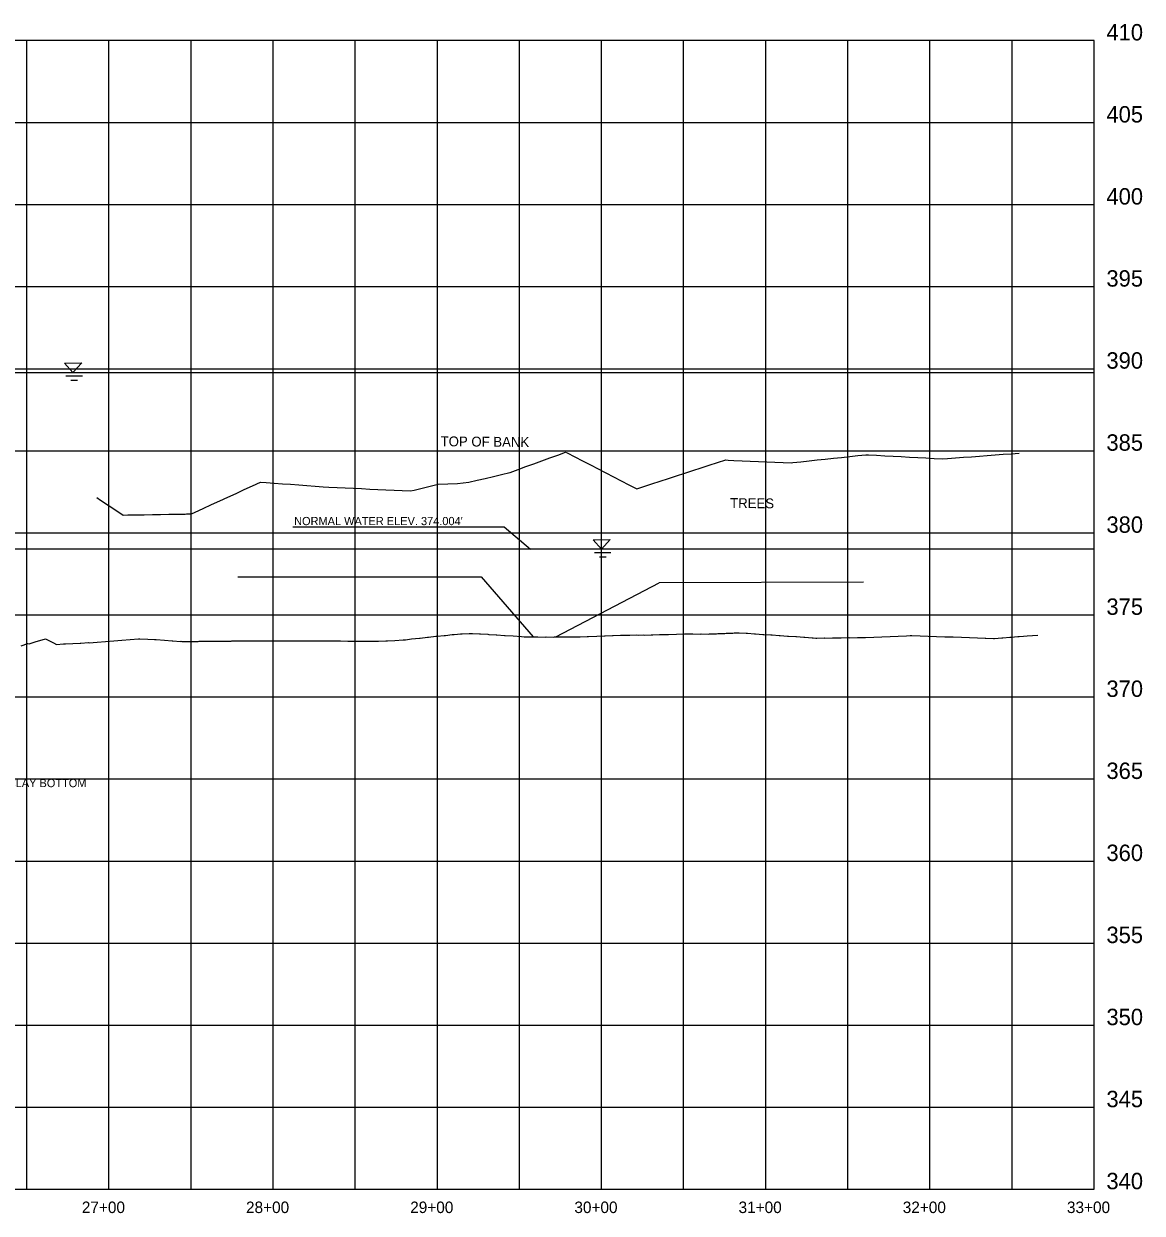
# Model space of a CAD drawing. Extents: x 1189978 to 1314812, y 571533 to 629339.
# Drawn here: x 1228253 to 1228934, y 627616 to 628341 of the extents above; entities that cross this region are included whole.
import ezdxf

# ---------------------------------------------------------------- set-up
doc = ezdxf.new("R2010")
doc.units = 0
for name, color, linetype in [('DESIGN - SHEET - Corner Text', 7, 'Continuous'), ('DESIGN - SHEET - Light Grid', 7, 'Continuous'), ('SURVEY - DRAINAGE - Bridge Hydraulic Data with Text', 7, 'Continuous'), ('SURVEY - DRAINAGE - Pipes and Culverts Text', 7, 'Continuous'), ('SURVEY - PROFILE - Drainage - Bridge Hydraulic Data with Text', 7, 'Continuous')]:
    doc.layers.add(name, color=color, linetype=linetype)

msp = doc.modelspace()

# ---------------------------------------------------------------- linework, layer by layer
at = {"layer": 'DESIGN - SHEET - Light Grid'}
for p, q in [((1228904.88, 628330.73), (1227604.88, 628330.73)), ((1228254.88, 627630.73), (1228254.88, 628330.73)), ((1228304.88, 627630.73), (1228304.88, 628330.73)), ((1228354.88, 627630.73), (1228354.88, 628330.73)), ((1228404.88, 627630.73), (1228404.88, 628330.73)), ((1228454.88, 627630.73), (1228454.88, 628330.73)), ((1228504.88, 627630.73), (1228504.88, 628330.73)), ((1228554.88, 627630.73), (1228554.88, 628330.73)), ((1228604.88, 627630.73), (1228604.88, 628330.73)), ((1228654.88, 627630.73), (1228654.88, 628330.73)), ((1228704.88, 627630.73), (1228704.88, 628330.73)), ((1228754.88, 627630.73), (1228754.88, 628330.73)), ((1228804.88, 627630.73), (1228804.88, 628330.73)), ((1228854.88, 627630.73), (1228854.88, 628330.73)), ((1228904.88, 627630.73), (1228904.88, 628330.73)), ((1227604.88, 628280.73), (1228904.88, 628280.73)), ((1227604.88, 628230.73), (1228904.88, 628230.73)), ((1227604.88, 628180.73), (1228904.88, 628180.73)), ((1227604.88, 628130.73), (1228904.88, 628130.73)), ((1227604.88, 628080.73), (1228904.88, 628080.73)), ((1227604.88, 628030.73), (1228904.88, 628030.73)), ((1227604.88, 627980.73), (1228904.88, 627980.73)), ((1227604.88, 627930.73), (1228904.88, 627930.73)), ((1227604.88, 627880.73), (1228904.88, 627880.73)), ((1227604.88, 627830.73), (1228904.88, 627830.73)), ((1227604.88, 627780.73), (1228904.88, 627780.73)), ((1227604.88, 627730.73), (1228904.88, 627730.73)), ((1227604.88, 627680.73), (1228904.88, 627680.73)), ((1227604.88, 627630.73), (1228870.65, 627630.73)), ((1227604.88, 627630.73), (1228904.88, 627630.73))]:
    msp.add_line(p, q, dxfattribs=at)
at = {"layer": 'SURVEY - DRAINAGE - Bridge Hydraulic Data with Text'}
for p, q in [((1228383.34, 628003.88), (1228531.59, 628003.99)), ((1228531.59, 628003.99), (1228563.21, 627967.33)), ((1228577.06, 627967.25), (1228640.02, 628000.2)), ((1228764.36, 628000.72), (1228640.02, 628000.2))]:
    msp.add_line(p, q, dxfattribs=at)
at = {"layer": 'SURVEY - DRAINAGE - Pipes and Culverts Text'}
for p, q in [((1228277.75, 628134.02), (1228288.24, 628134.22)), ((1228277.75, 628134.02), (1228288.24, 628134.22)), ((1228282.93, 628128.43), (1228277.75, 628134.02)), ((1228282.93, 628128.43), (1228277.75, 628134.02)), ((1228288.24, 628134.22), (1228282.93, 628128.43)), ((1228288.24, 628134.22), (1228282.93, 628128.43)), ((1227604.88, 628128.43), (1228904.88, 628128.43)), ((1228278.57, 628126.4), (1228288.65, 628126.4)), ((1228278.57, 628126.4), (1228288.65, 628126.4)), ((1228281.66, 628123.72), (1228285.77, 628123.72)), ((1228281.66, 628123.72), (1228285.77, 628123.72)), ((1228599.69, 628026.36), (1228610.19, 628026.56)), ((1228599.69, 628026.36), (1228610.19, 628026.56)), ((1228604.88, 628020.77), (1228599.69, 628026.36)), ((1228604.88, 628020.77), (1228599.69, 628026.36)), ((1228610.19, 628026.56), (1228604.88, 628020.77)), ((1228610.19, 628026.56), (1228604.88, 628020.77)), ((1228904.88, 628020.77), (1227604.88, 628020.77)), ((1228600.52, 628018.74), (1228610.6, 628018.74)), ((1228600.52, 628018.74), (1228610.6, 628018.74)), ((1228603.6, 628016.06), (1228607.72, 628016.06)), ((1228603.6, 628016.06), (1228607.72, 628016.06))]:
    msp.add_line(p, q, dxfattribs=at)
msp.add_lwpolyline([(1228416.88, 628034.45), (1228545.58, 628034.45), (1228561.53, 628020.77)], dxfattribs=at)
at = {"layer": 'SURVEY - PROFILE - Drainage - Bridge Hydraulic Data with Text'}
for points in [[(1228297.38, 628052.2), (1228297.38, 628052.2), (1228299.66, 628050.71), (1228304.31, 628047.65), (1228308.96, 628044.59), (1228313.61, 628041.53), (1228316.39, 628041.58), (1228321.37, 628041.67), (1228326.35, 628041.75), (1228331.33, 628041.84), (1228336.31, 628041.92), (1228341.29, 628042.01), (1228346.26, 628042.1), (1228351.24, 628042.18), (1228352.08, 628042.27), (1228352.08, 628042.27), (1228355.22, 628042.35), (1228357.31, 628043.31), (1228362.3, 628045.6), (1228367.3, 628047.89), (1228372.29, 628050.17), (1228377.29, 628052.46), (1228382.28, 628054.75), (1228387.27, 628057.04), (1228392.27, 628059.32), (1228397.26, 628061.61), (1228400.55, 628061.37), (1228405.52, 628061), (1228410.49, 628060.63), (1228415.47, 628060.26), (1228420.44, 628059.9), (1228425.41, 628059.53), (1228430.39, 628059.16), (1228435.36, 628058.79), (1228438.84, 628058.62), (1228443.8, 628058.38), (1228448.77, 628058.14), (1228453.73, 628057.9), (1228458.69, 628057.65), (1228463.65, 628057.41), (1228468.61, 628057.17), (1228473.57, 628056.93), (1228478.53, 628056.69), (1228483.5, 628056.44), (1228488.46, 628056.2), (1228490.77, 628056.77), (1228495.61, 628057.96), (1228500.46, 628059.14), (1228505.3, 628060.33), (1228517.11, 628060.76), (1228524.12, 628061.52), (1228529.09, 628062.7), (1228534.07, 628063.89), (1228539.04, 628065.08), (1228544.02, 628066.27), (1228549, 628067.45), (1228549.19, 628067.52), (1228554.02, 628069.29), (1228558.85, 628071.06), (1228563.68, 628072.82), (1228568.51, 628074.59), (1228573.34, 628076.36), (1228578.17, 628078.13), (1228583, 628079.89), (1228583.93, 628079.41), (1228588.63, 628076.99), (1228593.34, 628074.57), (1228598.05, 628072.15), (1228602.75, 628069.72), (1228607.46, 628067.3), (1228612.17, 628064.88), (1228616.87, 628062.46), (1228621.58, 628060.03), (1228626.29, 628057.61), (1228630.61, 628059.02), (1228635.59, 628060.64), (1228640.58, 628062.26), (1228645.57, 628063.88), (1228650.55, 628065.5), (1228655.54, 628067.13), (1228660.53, 628068.75), (1228665.52, 628070.37), (1228670.5, 628071.99), (1228675.49, 628073.61), (1228680.48, 628075.23), (1228681.94, 628075.05), (1228681.94, 628075.01), (1228685.45, 628074.85), (1228690.45, 628074.65), (1228695.45, 628074.44), (1228700.45, 628074.24), (1228705.45, 628074.04), (1228710.45, 628073.84), (1228715.45, 628073.64), (1228720.45, 628073.43), (1228720.45, 628073.43), (1228721.33, 628073.53), (1228726.28, 628074.06), (1228731.24, 628074.59), (1228736.19, 628075.12), (1228741.15, 628075.64), (1228746.1, 628076.17), (1228751.06, 628076.7), (1228756.01, 628077.23), (1228760.97, 628077.76), (1228765.92, 628078.29), (1228767.44, 628078.21), (1228772.44, 628077.94), (1228777.44, 628077.67), (1228782.44, 628077.39), (1228787.44, 628077.12), (1228792.44, 628076.85), (1228797.44, 628076.58), (1228802.44, 628076.31), (1228807.44, 628076.03), (1228812.44, 628075.76), (1228812.44, 628075.76), (1228815.5, 628075.99), (1228820.37, 628076.36), (1228825.24, 628076.73), (1228830.11, 628077.1), (1228834.98, 628077.46), (1228839.84, 628077.83), (1228844.71, 628078.2), (1228849.58, 628078.57), (1228854.45, 628078.93), (1228859.32, 628079.3)], [(1228251.32, 627961.85), (1228255.52, 627963.22), (1228256.33, 627963.15), (1228260.48, 627964.47), (1228262.7, 627965.03), (1228266.24, 627966.14), (1228269.79, 627964.36), (1228271.14, 627963.68), (1228272.91, 627962.75), (1228277.23, 627963.02), (1228278.43, 627962.98), (1228282.82, 627963.27), (1228287.39, 627963.57), (1228287.8, 627963.46), (1228292.49, 627963.8), (1228292.79, 627963.73), (1228297.77, 627964.06), (1228302.76, 627964.45), (1228307.83, 627964.92), (1228312.76, 627965.31), (1228317.81, 627965.7), (1228322.84, 627966.09), (1228323.67, 627966.16), (1228328.6, 627965.97), (1228332.63, 627965.8), (1228333.56, 627965.72), (1228338.64, 627965.3), (1228343.42, 627964.89), (1228343.72, 627964.93), (1228348.37, 627964.57), (1228348.67, 627964.61), (1228349.15, 627964.57), (1228349.63, 627964.59), (1228352.08, 627964.46), (1228354.14, 627964.47), (1228354.77, 627964.53), (1228359.15, 627964.54), (1228359.76, 627964.6), (1228364.17, 627964.61), (1228364.75, 627964.67), (1228369.18, 627964.68), (1228369.73, 627964.73), (1228374.2, 627964.74), (1228374.72, 627964.79), (1228379.22, 627964.79), (1228379.71, 627964.84), (1228384.24, 627964.84), (1228384.69, 627964.88), (1228389.25, 627964.88), (1228389.68, 627964.92), (1228394.27, 627964.91), (1228394.66, 627964.95), (1228399.29, 627964.94), (1228399.65, 627964.97), (1228404.31, 627964.96), (1228404.63, 627964.99), (1228409.62, 627965), (1228414.6, 627965), (1228415.78, 627965), (1228420.81, 627964.97), (1228425.48, 627964.95), (1228425.84, 627964.94), (1228430.45, 627964.92), (1228430.86, 627964.91), (1228435.43, 627964.89), (1228435.89, 627964.88), (1228440.4, 627964.86), (1228440.92, 627964.85), (1228445.37, 627964.82), (1228445.95, 627964.82), (1228450.34, 627964.79), (1228450.97, 627964.78), (1228455.32, 627964.76), (1228456, 627964.75), (1228460.29, 627964.72), (1228461.02, 627964.72), (1228465.27, 627964.69), (1228466.05, 627964.68), (1228469.12, 627964.66), (1228473.5, 627964.91), (1228474.09, 627964.91), (1228474.48, 627964.9), (1228478.94, 627965.19), (1228484.01, 627965.51), (1228485.38, 627965.6), (1228489.15, 627966.02), (1228493.99, 627966.57), (1228494.33, 627966.6), (1228498.97, 627967.11), (1228499.51, 627967.16), (1228503.96, 627967.65), (1228504.68, 627967.7), (1228508.94, 627968.17), (1228509.85, 627968.24), (1228513.93, 627968.68), (1228515.02, 627968.77), (1228517.11, 627968.99), (1228518.99, 627969.1), (1228520.07, 627969.13), (1228524.17, 627969.38), (1228524.63, 627969.39), (1228525.44, 627969.44), (1228526.27, 627969.43), (1228530.53, 627969.16), (1228531.24, 627969.15), (1228535.61, 627968.86), (1228536.2, 627968.85), (1228540.7, 627968.55), (1228541.16, 627968.54), (1228545.79, 627968.23), (1228546.12, 627968.22), (1228551.08, 627967.89), (1228556.03, 627967.55), (1228557.84, 627967.42), (1228561.08, 627967.36), (1228566.16, 627967.3), (1228570.85, 627967.23), (1228571.24, 627967.26), (1228575.79, 627967.21), (1228576.32, 627967.26), (1228577.37, 627967.25), (1228581.95, 627967.31), (1228586.93, 627967.27), (1228591.92, 627967.33), (1228596.19, 627967.45), (1228596.91, 627967.49), (1228601.95, 627967.74), (1228606.66, 627967.98), (1228606.99, 627967.95), (1228611.55, 627968.17), (1228612.04, 627968.13), (1228616.45, 627968.31), (1228617.08, 627968.26), (1228621.35, 627968.42), (1228622.12, 627968.35), (1228626.25, 627968.5), (1228627.16, 627968.41), (1228630.4, 627968.51), (1228631.16, 627968.44), (1228635.16, 627968.55), (1228636.03, 627968.56), (1228640.21, 627968.67), (1228640.88, 627968.68), (1228645.25, 627968.8), (1228645.74, 627968.8), (1228650.59, 627968.94), (1228655.43, 627969.08), (1228657.64, 627969.14), (1228660.4, 627969.1), (1228665.18, 627969.02), (1228665.48, 627969.08), (1228670.07, 627969.05), (1228670.55, 627969.16), (1228674.97, 627969.16), (1228675.62, 627969.31), (1228679.87, 627969.34), (1228680.69, 627969.53), (1228681.94, 627969.55), (1228684.84, 627969.54), (1228685.7, 627969.71), (1228688.23, 627969.7), (1228688.75, 627969.8), (1228692.96, 627969.49), (1228693.74, 627969.49), (1228697.99, 627969.17), (1228698.74, 627969.16), (1228703.02, 627968.84), (1228703.73, 627968.84), (1228708.05, 627968.51), (1228708.72, 627968.5), (1228713.08, 627968.17), (1228713.72, 627968.17), (1228718.11, 627967.82), (1228718.71, 627967.82), (1228723.14, 627967.47), (1228723.7, 627967.47), (1228728.18, 627967.12), (1228728.7, 627967.12), (1228733.22, 627966.75), (1228733.76, 627966.75), (1228735.45, 627966.62), (1228735.91, 627966.54), (1228740.45, 627966.66), (1228740.89, 627966.58), (1228745.45, 627966.71), (1228745.86, 627966.64), (1228750.46, 627966.78), (1228750.83, 627966.71), (1228755.46, 627966.86), (1228755.8, 627966.8), (1228760.76, 627966.9), (1228765.73, 627967.03), (1228770.69, 627967.17), (1228775.65, 627967.33), (1228780.61, 627967.51), (1228785.57, 627967.72), (1228790.53, 627967.95), (1228792.76, 627968.06), (1228793.83, 627968.11), (1228798.86, 627967.95), (1228803.89, 627967.78), (1228808.92, 627967.61), (1228813.95, 627967.43), (1228818.99, 627967.24), (1228824.02, 627967.05), (1228829.06, 627966.85), (1228833.93, 627966.67), (1228838.6, 627966.5), (1228838.94, 627966.51), (1228843.59, 627966.35), (1228843.95, 627966.37), (1228844.29, 627966.35), (1228848.73, 627966.73), (1228849.31, 627966.76), (1228853.56, 627967.12), (1228854.32, 627967.15), (1228858.4, 627967.49), (1228859.33, 627967.53), (1228861.83, 627967.68), (1228864.04, 627967.86), (1228867.29, 627968.11), (1228870.65, 627968.38)]]:
    msp.add_lwpolyline(points, dxfattribs=at)

# ---------------------------------------------------------------- texts
at = {"layer": 'DESIGN - SHEET - Corner Text'}
for s, height, p in [('410', 10, (1228912.38, 628330.73)), ('405', 10, (1228912.38, 628280.73)), ('400', 10, (1228912.38, 628230.73)), ('395', 10, (1228912.38, 628180.73)), ('390', 10, (1228912.38, 628130.73)), ('385', 10, (1228912.38, 628080.73)), ('380', 10, (1228912.38, 628030.73)), ('375', 10, (1228912.38, 627980.73)), ('370', 10, (1228912.38, 627930.73)), ('365', 10, (1228912.38, 627880.73)), ('360', 10, (1228912.38, 627830.73)), ('355', 10, (1228912.38, 627780.73)), ('350', 10, (1228912.38, 627730.73)), ('345', 10, (1228912.38, 627680.73)), ('340', 10, (1228912.38, 627630.73)), ('27+00', 7, (1228288.33, 627616.23)), ('28+00', 7, (1228388.33, 627616.23)), ('29+00', 7, (1228488.33, 627616.23)), ('30+00', 7, (1228588.33, 627616.23)), ('31+00', 7, (1228688.33, 627616.23)), ('32+00', 7, (1228788.33, 627616.23)), ('33+00', 7, (1228888.33, 627616.23))]:
    msp.add_text(s, height=height, dxfattribs=at).set_placement(p)
at = {"layer": 'SURVEY - PROFILE - Drainage - Bridge Hydraulic Data with Text'}
for s, p in [('TOP OF BANK', (1228506.85, 628083.49)), ('TREES', (1228683.18, 628045.87))]:
    msp.add_text(s, height=6, rotation=359.50085, dxfattribs=at).set_placement(p)
for s, p in [("NORMAL WATER ELEV. 374.004'", (1228417.63, 628035.39)), ('SAND AND CLAY BOTTOM', (1228206.83, 627875.74))]:
    msp.add_text(s, height=5, dxfattribs=at).set_placement(p)

doc.saveas('drawing.dxf')
